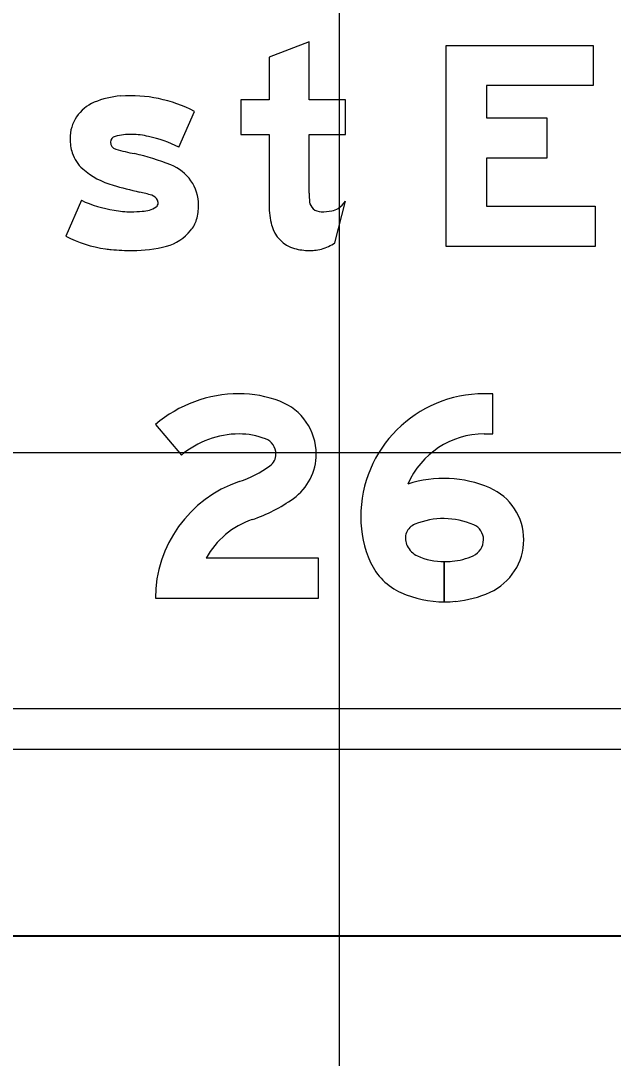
# Model space of a CAD drawing. Extents: x 2193008 to 2198143, y 1236112 to 1237864.
# Drawn here: x 2194586.369 to 2194588.82, y 1237299.598 to 1237303.894 of the extents above; entities that cross this region are included whole.
import ezdxf

# ---------------------------------------------------------------- set-up
doc = ezdxf.new("R2010")
doc.units = 0
for name, color, linetype in [('GSBWFILL', 7, 'Continuous'), ('GSCOLORFILL', 7, 'Continuous'), ('GSDIMS', 7, 'Continuous'), ('GSOUTLINE', 7, 'Continuous'), ('M-ROADS', 7, 'Continuous')]:
    doc.layers.add(name, color=color, linetype=linetype)

msp = doc.modelspace()

# ---------------------------------------------------------------- linework, layer by layer
at = {"layer": 'GSBWFILL'}
for p, q in [((2194587.0226, 1237303.37), (2194587.0873, 1237303.5184)), ((2194586.6201, 1237303.1504), (2194586.5554, 1237303.002)), ((2194587.6688, 1237302.9747), (2194587.7126, 1237303.1471)), ((2194586.5554, 1237303.002), (2194586.5554, 1237303.002))]:
    msp.add_line(p, q, dxfattribs=at)
for points in [[(2194587.5628, 1237303.1799), (2194587.5628, 1237303.4234), (2194587.7126, 1237303.4234), (2194587.7126, 1237303.567), (2194587.5628, 1237303.567), (2194587.5628, 1237303.8063), (2194587.3963, 1237303.7432), (2194587.3963, 1237303.567), (2194587.2797, 1237303.567), (2194587.2797, 1237303.4234), (2194587.3963, 1237303.4234), (2194587.3963, 1237303.1295)], [(2194588.2863, 1237302.1829), (2194588.3214, 1237302.1829), (2194588.3214, 1237302.3494), (2194588.2863, 1237302.3494)], [(2194586.9264, 1237302.2219), (2194587.0345, 1237302.0953)], [(2194586.9264, 1237301.5024), (2194587.6007, 1237301.5024), (2194587.6007, 1237301.6689), (2194587.1359, 1237301.6689)], [(2194588.1211, 1237301.4878), (2194588.1211, 1237301.6543)], [(2194588.1211, 1237301.6543), (2194588.1211, 1237301.4878)]]:
    msp.add_lwpolyline(points, dxfattribs=at)
msp.add_lwpolyline([(2194588.7366, 1237303.7917), (2194588.7366, 1237303.6252), (2194588.2954, 1237303.6252), (2194588.2954, 1237303.492), (2194588.5451, 1237303.492), (2194588.5451, 1237303.3255), (2194588.2954, 1237303.3255), (2194588.2954, 1237303.1257), (2194588.7449, 1237303.1257), (2194588.7449, 1237302.9592), (2194588.1289, 1237302.9592), (2194588.1289, 1237303.7917)], close=True, dxfattribs=at)
for centre, major_axis, ratio, start_param, end_param in [((2194586.8076, 1237303.2358), (0, 0.3474), 0.999992, 0.071378, 0.398007), ((2194586.8223, 1237303.0129), (0, 0.5707), 0.999992, 5.800291, 6.352301), ((2194586.7362, 1237303.4056), (0, 0.1632), 0.999992, 0.398006, 1.570796), ((2194586.768, 1237303.4056), (0, 0.1949), 0.999992, 1.570796, 1.879779), ((2194586.7655, 1237303.3907), (0, 0.025), 0.999992, 0.21891, 1.570796), ((2194586.7697, 1237303.3907), (0, 0.0291), 0.999992, 1.570796, 2.88808), ((2194586.8287, 1237303.1345), (0, 0.2889), 0.999992, 0, 0.239757), ((2194586.8287, 1237303.1499), (0, 0.2735), 0.999992, 6.027142, 6.283185), ((2194586.8095, 1237302.9698), (0, 0.4534), 0.999992, 5.793797, 6.086746), ((2194586.7211, 1237303.3906), (0, 0.1457), 0.999992, 1.879779, 2.42566), ((2194586.9489, 1237303.9559), (0, 0.6219), 0.999992, 2.83708, 2.965597), ((2194586.6223, 1237302.3827), (0, 0.9852), 0.999992, 5.901211, 6.060377), ((2194586.8383, 1237303.5253), (0, 0.3242), 0.999992, 2.42566, 2.869403), ((2194586.9259, 1237303.1296), (0, 0.179), 0.999992, 4.712389, 5.919951), ((2194587.3075, 1237305.1374), (0, 2.0032), 0.999992, 2.860128, 2.916667), ((2194586.6523, 1237302.31), (0, 0.8992), 0.999992, 5.990951, 6.04928), ((2194588.605, 1237303.1799), (0, 1.0423), 0.99999, 1.570796, 1.606005), ((2194586.8292, 1237303.598), (0, 0.4941), 0.999992, 2.70455, 2.991718), ((2194586.8973, 1237303.131), (0, 0.0424), 0.999992, 5.20773, 5.944931), ((2194586.9182, 1237303.1385), (0, 0.0193), 0.999992, 3.769232, 4.712389), ((2194586.9072, 1237303.1385), (0, 0.0302), 0.999992, 4.712389, 5.146352), ((2194587.6106, 1237303.1513), (0, 0.0479), 0.99999, 1.74085, 2.407828), ((2194587.603, 1237303.2288), (0, 0.1367), 0.99999, 3.756278, 4.071638), ((2194586.8258, 1237303.4815), (0, 0.3787), 0.999992, 2.95481, 3.141593), ((2194586.8258, 1237303.5782), (0, 0.4753), 0.999992, 3.141593, 3.238422), ((2194586.8686, 1237303.2178), (0, 0.1128), 0.999992, 3.169414, 3.711965), ((2194586.896, 1237303.1296), (0, 0.2089), 0.999992, 4.42655, 4.712389), ((2194587.7193, 1237303.1295), (0, 0.3231), 0.99999, 1.570796, 1.830698), ((2194587.6121, 1237303.1529), (0, 0.0501), 0.99999, 2.407828, 3.141593), ((2194587.6121, 1237303.3658), (0, 0.2629), 0.99999, 3.141593, 3.310762), ((2194587.6459, 1237303.1681), (0, 0.0624), 0.99999, 3.310762, 3.756278), ((2194586.9766, 1237303.1059), (0, 0.1249), 0.999992, 4.009587, 4.42655), ((2194587.5379, 1237303.0813), (0, 0.1353), 0.99999, 1.830698, 2.869526), ((2194586.7929, 1237303.4581), (0, 0.5142), 0.999992, 2.661561, 2.999689), ((2194586.9187, 1237303.1521), (0, 0.199), 0.999992, 3.41426, 4.020407), ((2194586.8311, 1237303.5086), (0, 0.566), 0.999992, 3.141593, 3.39368), ((2194587.5574, 1237303.1385), (0, 0.1981), 0.99999, 3.427755, 3.738844), ((2194586.7791, 1237303.3611), (0, 0.4163), 0.999992, 2.999689, 3.056979), ((2194586.8311, 1237303.9651), (0, 1.0225), 0.999992, 3.056204, 3.141593), ((2194587.5628, 1237303.1706), (0, 0.228), 0.99999, 2.869526, 3.141593), ((2194587.5628, 1237303.2709), (0, 0.3283), 0.99999, 3.141593, 3.205734), ((2194587.5751, 1237303.0783), (0, 0.1353), 0.99999, 3.205734, 3.427755), ((2194587.2722, 1237301.8169), (0, 0.5325), 0.999999, 0, 0.706804), ((2194587.2722, 1237301.8783), (0, 0.4712), 0.999999, 5.916094, 6.283185), ((2194587.3573, 1237302.0996), (0, 0.234), 0.999999, 4.712389, 5.916094), ((2194588.2863, 1237301.8387), (0, 0.5108), 0.999999, 0, 1.570796), ((2194587.2722, 1237301.8169), (0, 0.366), 0.999999, 0, 0.706804), ((2194587.2722, 1237301.8783), (0, 0.3047), 0.999999, 5.916094, 6.283185), ((2194587.3573, 1237302.0996), (0, 0.0675), 0.999999, 4.712389, 5.916094), ((2194588.2863, 1237301.8387), (0, 0.3443), 0.999999, 0, 1.161745), ((2194587.3651, 1237302.0996), (0, 0.0598), 0.999999, 3.765038, 4.712389), ((2194587.3651, 1237302.0996), (0, 0.2263), 0.999999, 3.765038, 4.712389), ((2194587.1185, 1237302.4426), (0, 0.4822), 0.999999, 3.468066, 3.765038), ((2194587.4368, 1237301.5024), (0, 0.5104), 0.999999, 0.326473, 1.570796), ((2194588.1184, 1237301.5191), (0, 0.4799), 0.999999, 5.875072, 6.596573), ((2194588.2161, 1237301.745), (0, 0.2338), 0.999999, 4.712389, 5.875072), ((2194587.1185, 1237302.4426), (0, 0.6487), 0.999999, 3.468066, 3.765038), ((2194588.1184, 1237301.5191), (0, 0.3134), 0.999999, 5.875072, 6.672982), ((2194587.4368, 1237301.5024), (0, 0.3439), 0.999999, 0.326473, 1.065428), ((2194588.2299, 1237301.8387), (0, 0.4543), 0.999999, 1.570796, 1.996105), ((2194588.0233, 1237301.7505), (0, 0.0632), 0.999999, 0.389797, 1.974401), ((2194588.2161, 1237301.745), (0, 0.0673), 0.999999, 4.712389, 5.875072), ((2194588.2299, 1237301.8387), (0, 0.2878), 0.999999, 1.974401, 1.996105), ((2194588.044, 1237301.7545), (0, 0.0837), 0.999999, 1.996105, 2.721836), ((2194588.2105, 1237301.745), (0, 0.0728), 0.999999, 3.571931, 4.712389), ((2194588.2105, 1237301.745), (0, 0.2393), 0.999999, 3.571931, 4.712389), ((2194588.1211, 1237301.9273), (0, 0.273), 0.999999, 2.721836, 3.141593), ((2194588.1309, 1237301.9184), (0, 0.2637), 0.999999, 3.228955, 3.571931), ((2194588.044, 1237301.7545), (0, 0.2502), 0.999999, 1.996105, 2.721836), ((2194588.1211, 1237302.0304), (0, 0.3761), 0.999999, 3.141703, 3.228955), ((2194588.1211, 1237301.9273), (0, 0.4395), 0.999999, 2.721836, 3.141593), ((2194588.1309, 1237301.9184), (0, 0.4302), 0.999999, 3.228955, 3.571931), ((2194588.1211, 1237302.0304), (0, 0.5426), 0.999999, 3.141669, 3.228955)]:
    msp.add_ellipse(centre, major_axis=major_axis, ratio=ratio, start_param=start_param, end_param=end_param, dxfattribs=at)
at = {"layer": 'GSCOLORFILL'}
for p, q in [((2194587.0226, 1237303.37), (2194587.0873, 1237303.5184)), ((2194586.6201, 1237303.1504), (2194586.5554, 1237303.002)), ((2194587.6688, 1237302.9747), (2194587.7126, 1237303.1471)), ((2194586.5554, 1237303.002), (2194586.5554, 1237303.002)), ((2194591.1013, 1237301.0445), (2194584.2765, 1237301.0445)), ((2194584.2765, 1237300.878), (2194591.1013, 1237300.878))]:
    msp.add_line(p, q, dxfattribs=at)
for points in [[(2194587.5628, 1237303.1799), (2194587.5628, 1237303.4234), (2194587.7126, 1237303.4234), (2194587.7126, 1237303.567), (2194587.5628, 1237303.567), (2194587.5628, 1237303.8063), (2194587.3963, 1237303.7432), (2194587.3963, 1237303.567), (2194587.2797, 1237303.567), (2194587.2797, 1237303.4234), (2194587.3963, 1237303.4234), (2194587.3963, 1237303.1295)], [(2194588.2863, 1237302.1829), (2194588.3214, 1237302.1829), (2194588.3214, 1237302.3494), (2194588.2863, 1237302.3494)], [(2194586.9264, 1237302.2219), (2194587.0345, 1237302.0953)], [(2194586.9264, 1237301.5024), (2194587.6007, 1237301.5024), (2194587.6007, 1237301.6689), (2194587.1359, 1237301.6689)], [(2194588.1211, 1237301.4878), (2194588.1211, 1237301.6543)], [(2194588.1211, 1237301.6543), (2194588.1211, 1237301.4878)]]:
    msp.add_lwpolyline(points, dxfattribs=at)
msp.add_lwpolyline([(2194588.7366, 1237303.7917), (2194588.7366, 1237303.6252), (2194588.2954, 1237303.6252), (2194588.2954, 1237303.492), (2194588.5451, 1237303.492), (2194588.5451, 1237303.3255), (2194588.2954, 1237303.3255), (2194588.2954, 1237303.1257), (2194588.7449, 1237303.1257), (2194588.7449, 1237302.9592), (2194588.1289, 1237302.9592), (2194588.1289, 1237303.7917)], close=True, dxfattribs=at)
for centre, major_axis, ratio, start_param, end_param in [((2194586.8076, 1237303.2358), (0, 0.3474), 0.999992, 0.071378, 0.398007), ((2194586.8223, 1237303.0129), (0, 0.5707), 0.999992, 5.800291, 6.352301), ((2194586.7362, 1237303.4056), (0, 0.1632), 0.999992, 0.398006, 1.570796), ((2194586.768, 1237303.4056), (0, 0.1949), 0.999992, 1.570796, 1.879779), ((2194586.7655, 1237303.3907), (0, 0.025), 0.999992, 0.21891, 1.570796), ((2194586.7697, 1237303.3907), (0, 0.0291), 0.999992, 1.570796, 2.88808), ((2194586.8287, 1237303.1345), (0, 0.2889), 0.999992, 0, 0.239757), ((2194586.8287, 1237303.1499), (0, 0.2735), 0.999992, 6.027142, 6.283185), ((2194586.8095, 1237302.9698), (0, 0.4534), 0.999992, 5.793797, 6.086746), ((2194586.7211, 1237303.3906), (0, 0.1457), 0.999992, 1.879779, 2.42566), ((2194586.9489, 1237303.9559), (0, 0.6219), 0.999992, 2.83708, 2.965597), ((2194586.6223, 1237302.3827), (0, 0.9852), 0.999992, 5.901211, 6.060377), ((2194586.8383, 1237303.5253), (0, 0.3242), 0.999992, 2.42566, 2.869403), ((2194586.9259, 1237303.1296), (0, 0.179), 0.999992, 4.712389, 5.919951), ((2194587.3075, 1237305.1374), (0, 2.0032), 0.999992, 2.860128, 2.916667), ((2194586.6523, 1237302.31), (0, 0.8992), 0.999992, 5.990951, 6.04928), ((2194588.605, 1237303.1799), (0, 1.0423), 0.99999, 1.570796, 1.606005), ((2194586.8292, 1237303.598), (0, 0.4941), 0.999992, 2.70455, 2.991718), ((2194586.8973, 1237303.131), (0, 0.0424), 0.999992, 5.20773, 5.944931), ((2194586.9182, 1237303.1385), (0, 0.0193), 0.999992, 3.769232, 4.712389), ((2194586.9072, 1237303.1385), (0, 0.0302), 0.999992, 4.712389, 5.146352), ((2194587.6106, 1237303.1513), (0, 0.0479), 0.99999, 1.74085, 2.407828), ((2194587.603, 1237303.2288), (0, 0.1367), 0.99999, 3.756278, 4.071638), ((2194586.8258, 1237303.4815), (0, 0.3787), 0.999992, 2.95481, 3.141593), ((2194586.8258, 1237303.5782), (0, 0.4753), 0.999992, 3.141593, 3.238422), ((2194586.8686, 1237303.2178), (0, 0.1128), 0.999992, 3.169414, 3.711965), ((2194586.896, 1237303.1296), (0, 0.2089), 0.999992, 4.42655, 4.712389), ((2194587.7193, 1237303.1295), (0, 0.3231), 0.99999, 1.570796, 1.830698), ((2194587.6121, 1237303.1529), (0, 0.0501), 0.99999, 2.407828, 3.141593), ((2194587.6121, 1237303.3658), (0, 0.2629), 0.99999, 3.141593, 3.310762), ((2194587.6459, 1237303.1681), (0, 0.0624), 0.99999, 3.310762, 3.756278), ((2194586.9766, 1237303.1059), (0, 0.1249), 0.999992, 4.009587, 4.42655), ((2194587.5379, 1237303.0813), (0, 0.1353), 0.99999, 1.830698, 2.869526), ((2194586.7929, 1237303.4581), (0, 0.5142), 0.999992, 2.661561, 2.999689), ((2194586.9187, 1237303.1521), (0, 0.199), 0.999992, 3.41426, 4.020407), ((2194586.8311, 1237303.5086), (0, 0.566), 0.999992, 3.141593, 3.39368), ((2194587.5574, 1237303.1385), (0, 0.1981), 0.99999, 3.427755, 3.738844), ((2194586.7791, 1237303.3611), (0, 0.4163), 0.999992, 2.999689, 3.056979), ((2194586.8311, 1237303.9651), (0, 1.0225), 0.999992, 3.056204, 3.141593), ((2194587.5628, 1237303.1706), (0, 0.228), 0.99999, 2.869526, 3.141593), ((2194587.5628, 1237303.2709), (0, 0.3283), 0.99999, 3.141593, 3.205734), ((2194587.5751, 1237303.0783), (0, 0.1353), 0.99999, 3.205734, 3.427755), ((2194587.2722, 1237301.8169), (0, 0.5325), 0.999999, 0, 0.706804), ((2194587.2722, 1237301.8783), (0, 0.4712), 0.999999, 5.916094, 6.283185), ((2194587.3573, 1237302.0996), (0, 0.234), 0.999999, 4.712389, 5.916094), ((2194588.2863, 1237301.8387), (0, 0.5108), 0.999999, 0, 1.570796), ((2194587.2722, 1237301.8169), (0, 0.366), 0.999999, 0, 0.706804), ((2194587.2722, 1237301.8783), (0, 0.3047), 0.999999, 5.916094, 6.283185), ((2194587.3573, 1237302.0996), (0, 0.0675), 0.999999, 4.712389, 5.916094), ((2194588.2863, 1237301.8387), (0, 0.3443), 0.999999, 0, 1.161745), ((2194587.3651, 1237302.0996), (0, 0.0598), 0.999999, 3.765038, 4.712389), ((2194587.3651, 1237302.0996), (0, 0.2263), 0.999999, 3.765038, 4.712389), ((2194587.1185, 1237302.4426), (0, 0.4822), 0.999999, 3.468066, 3.765038), ((2194587.4368, 1237301.5024), (0, 0.5104), 0.999999, 0.326473, 1.570796), ((2194588.1184, 1237301.5191), (0, 0.4799), 0.999999, 5.875072, 6.596573), ((2194588.2161, 1237301.745), (0, 0.2338), 0.999999, 4.712389, 5.875072), ((2194587.1185, 1237302.4426), (0, 0.6487), 0.999999, 3.468066, 3.765038), ((2194588.1184, 1237301.5191), (0, 0.3134), 0.999999, 5.875072, 6.672982), ((2194587.4368, 1237301.5024), (0, 0.3439), 0.999999, 0.326473, 1.065428), ((2194588.2299, 1237301.8387), (0, 0.4543), 0.999999, 1.570796, 1.996105), ((2194588.0233, 1237301.7505), (0, 0.0632), 0.999999, 0.389797, 1.974401), ((2194588.2161, 1237301.745), (0, 0.0673), 0.999999, 4.712389, 5.875072), ((2194588.2299, 1237301.8387), (0, 0.2878), 0.999999, 1.974401, 1.996105), ((2194588.044, 1237301.7545), (0, 0.0837), 0.999999, 1.996105, 2.721836), ((2194588.2105, 1237301.745), (0, 0.0728), 0.999999, 3.571931, 4.712389), ((2194588.2105, 1237301.745), (0, 0.2393), 0.999999, 3.571931, 4.712389), ((2194588.1211, 1237301.9273), (0, 0.273), 0.999999, 2.721836, 3.141593), ((2194588.1309, 1237301.9184), (0, 0.2637), 0.999999, 3.228955, 3.571931), ((2194588.044, 1237301.7545), (0, 0.2502), 0.999999, 1.996105, 2.721836), ((2194588.1211, 1237302.0304), (0, 0.3761), 0.999999, 3.141703, 3.228955), ((2194588.1211, 1237301.9273), (0, 0.4395), 0.999999, 2.721836, 3.141593), ((2194588.1309, 1237301.9184), (0, 0.4302), 0.999999, 3.228955, 3.571931), ((2194588.1211, 1237302.0304), (0, 0.5426), 0.999999, 3.141669, 3.228955)]:
    msp.add_ellipse(centre, major_axis=major_axis, ratio=ratio, start_param=start_param, end_param=end_param, dxfattribs=at)
at = {"layer": 'GSDIMS'}
for p, q in [((2194548.2266, 1237300.878), (2194591.9338, 1237300.878)), ((2194591.9338, 1237300.102), (2194583.4423, 1237300.102))]:
    msp.add_line(p, q, dxfattribs=at)
at = {"layer": 'GSOUTLINE'}
for p, q in [((2194587.0226, 1237303.37), (2194587.0873, 1237303.5184)), ((2194586.6201, 1237303.1504), (2194586.5554, 1237303.002)), ((2194587.6688, 1237302.9747), (2194587.7126, 1237303.1471)), ((2194586.5554, 1237303.002), (2194586.5554, 1237303.002))]:
    msp.add_line(p, q, dxfattribs=at)
for points in [[(2194587.5628, 1237303.1799), (2194587.5628, 1237303.4234), (2194587.7126, 1237303.4234), (2194587.7126, 1237303.567), (2194587.5628, 1237303.567), (2194587.5628, 1237303.8063), (2194587.3963, 1237303.7432), (2194587.3963, 1237303.567), (2194587.2797, 1237303.567), (2194587.2797, 1237303.4234), (2194587.3963, 1237303.4234), (2194587.3963, 1237303.1295)], [(2194588.2863, 1237302.1829), (2194588.3214, 1237302.1829), (2194588.3214, 1237302.3494), (2194588.2863, 1237302.3494)], [(2194586.9264, 1237302.2219), (2194587.0345, 1237302.0953)], [(2194586.9264, 1237301.5024), (2194587.6007, 1237301.5024), (2194587.6007, 1237301.6689), (2194587.1359, 1237301.6689)]]:
    msp.add_lwpolyline(points, dxfattribs=at)
msp.add_lwpolyline([(2194588.7366, 1237303.7917), (2194588.7366, 1237303.6252), (2194588.2954, 1237303.6252), (2194588.2954, 1237303.492), (2194588.5451, 1237303.492), (2194588.5451, 1237303.3255), (2194588.2954, 1237303.3255), (2194588.2954, 1237303.1257), (2194588.7449, 1237303.1257), (2194588.7449, 1237302.9592), (2194588.1289, 1237302.9592), (2194588.1289, 1237303.7917)], close=True, dxfattribs=at)
for centre, major_axis, ratio, start_param, end_param in [((2194586.8076, 1237303.2358), (0, 0.3474), 0.999992, 0.071378, 0.398007), ((2194586.8223, 1237303.0129), (0, 0.5707), 0.999992, 5.800291, 6.352301), ((2194586.7362, 1237303.4056), (0, 0.1632), 0.999992, 0.398006, 1.570796), ((2194586.768, 1237303.4056), (0, 0.1949), 0.999992, 1.570796, 1.879779), ((2194586.7655, 1237303.3907), (0, 0.025), 0.999992, 0.21891, 1.570796), ((2194586.7697, 1237303.3907), (0, 0.0291), 0.999992, 1.570796, 2.88808), ((2194586.8287, 1237303.1345), (0, 0.2889), 0.999992, 0, 0.239757), ((2194586.8287, 1237303.1499), (0, 0.2735), 0.999992, 6.027142, 6.283185), ((2194586.8095, 1237302.9698), (0, 0.4534), 0.999992, 5.793797, 6.086746), ((2194586.7211, 1237303.3906), (0, 0.1457), 0.999992, 1.879779, 2.42566), ((2194586.9489, 1237303.9559), (0, 0.6219), 0.999992, 2.83708, 2.965597), ((2194586.6223, 1237302.3827), (0, 0.9852), 0.999992, 5.901211, 6.060377), ((2194586.8383, 1237303.5253), (0, 0.3242), 0.999992, 2.42566, 2.869403), ((2194586.9259, 1237303.1296), (0, 0.179), 0.999992, 4.712389, 5.919951), ((2194587.3075, 1237305.1374), (0, 2.0032), 0.999992, 2.860128, 2.916667), ((2194586.6523, 1237302.31), (0, 0.8992), 0.999992, 5.990951, 6.04928), ((2194588.605, 1237303.1799), (0, 1.0423), 0.99999, 1.570796, 1.606005), ((2194586.8292, 1237303.598), (0, 0.4941), 0.999992, 2.70455, 2.991718), ((2194586.8973, 1237303.131), (0, 0.0424), 0.999992, 5.20773, 5.944931), ((2194586.9182, 1237303.1385), (0, 0.0193), 0.999992, 3.769232, 4.712389), ((2194586.9072, 1237303.1385), (0, 0.0302), 0.999992, 4.712389, 5.146352), ((2194587.6106, 1237303.1513), (0, 0.0479), 0.99999, 1.74085, 2.407828), ((2194587.603, 1237303.2288), (0, 0.1367), 0.99999, 3.756278, 4.071638), ((2194586.8258, 1237303.4815), (0, 0.3787), 0.999992, 2.95481, 3.141593), ((2194586.8258, 1237303.5782), (0, 0.4753), 0.999992, 3.141593, 3.238422), ((2194586.8686, 1237303.2178), (0, 0.1128), 0.999992, 3.169414, 3.711965), ((2194586.896, 1237303.1296), (0, 0.2089), 0.999992, 4.42655, 4.712389), ((2194587.7193, 1237303.1295), (0, 0.3231), 0.99999, 1.570796, 1.830698), ((2194587.6121, 1237303.1529), (0, 0.0501), 0.99999, 2.407828, 3.141593), ((2194587.6121, 1237303.3658), (0, 0.2629), 0.99999, 3.141593, 3.310762), ((2194587.6459, 1237303.1681), (0, 0.0624), 0.99999, 3.310762, 3.756278), ((2194586.9766, 1237303.1059), (0, 0.1249), 0.999992, 4.009587, 4.42655), ((2194587.5379, 1237303.0813), (0, 0.1353), 0.99999, 1.830698, 2.869526), ((2194586.7929, 1237303.4581), (0, 0.5142), 0.999992, 2.661561, 2.999689), ((2194586.9187, 1237303.1521), (0, 0.199), 0.999992, 3.41426, 4.020407), ((2194586.8311, 1237303.5086), (0, 0.566), 0.999992, 3.141593, 3.39368), ((2194587.5574, 1237303.1385), (0, 0.1981), 0.99999, 3.427755, 3.738844), ((2194586.7791, 1237303.3611), (0, 0.4163), 0.999992, 2.999689, 3.056979), ((2194586.8311, 1237303.9651), (0, 1.0225), 0.999992, 3.056204, 3.141593), ((2194587.5628, 1237303.1706), (0, 0.228), 0.99999, 2.869526, 3.141593), ((2194587.5628, 1237303.2709), (0, 0.3283), 0.99999, 3.141593, 3.205734), ((2194587.5751, 1237303.0783), (0, 0.1353), 0.99999, 3.205734, 3.427755), ((2194587.2722, 1237301.8169), (0, 0.5325), 0.999999, 0, 0.706804), ((2194587.2722, 1237301.8783), (0, 0.4712), 0.999999, 5.916094, 6.283185), ((2194587.3573, 1237302.0996), (0, 0.234), 0.999999, 4.712389, 5.916094), ((2194588.2863, 1237301.8387), (0, 0.5108), 0.999999, 0, 1.570796), ((2194587.2722, 1237301.8169), (0, 0.366), 0.999999, 0, 0.706804), ((2194587.2722, 1237301.8783), (0, 0.3047), 0.999999, 5.916094, 6.283185), ((2194587.3573, 1237302.0996), (0, 0.0675), 0.999999, 4.712389, 5.916094), ((2194588.2863, 1237301.8387), (0, 0.3443), 0.999999, 0, 1.161745), ((2194587.3651, 1237302.0996), (0, 0.0598), 0.999999, 3.765038, 4.712389), ((2194587.3651, 1237302.0996), (0, 0.2263), 0.999999, 3.765038, 4.712389), ((2194587.1185, 1237302.4426), (0, 0.4822), 0.999999, 3.468066, 3.765038), ((2194587.4368, 1237301.5024), (0, 0.5104), 0.999999, 0.326473, 1.570796), ((2194588.1184, 1237301.5191), (0, 0.4799), 0.999999, 5.875072, 6.596573), ((2194588.2161, 1237301.745), (0, 0.2338), 0.999999, 4.712389, 5.875072), ((2194587.1185, 1237302.4426), (0, 0.6487), 0.999999, 3.468066, 3.765038), ((2194588.1184, 1237301.5191), (0, 0.3134), 0.999999, 5.875072, 6.672982), ((2194587.4368, 1237301.5024), (0, 0.3439), 0.999999, 0.326473, 1.065428), ((2194588.2299, 1237301.8387), (0, 0.4543), 0.999999, 1.570796, 1.996105), ((2194588.0233, 1237301.7505), (0, 0.0632), 0.999999, 0.389797, 1.974401), ((2194588.2161, 1237301.745), (0, 0.0673), 0.999999, 4.712389, 5.875072), ((2194588.2299, 1237301.8387), (0, 0.2878), 0.999999, 1.974401, 1.996105), ((2194588.044, 1237301.7545), (0, 0.0837), 0.999999, 1.996105, 2.721836), ((2194588.2105, 1237301.745), (0, 0.0728), 0.999999, 3.571931, 4.712389), ((2194588.2105, 1237301.745), (0, 0.2393), 0.999999, 3.571931, 4.712389), ((2194588.1211, 1237301.9273), (0, 0.273), 0.999999, 2.721836, 3.141593), ((2194588.1309, 1237301.9184), (0, 0.2637), 0.999999, 3.228955, 3.571931), ((2194588.044, 1237301.7545), (0, 0.2502), 0.999999, 1.996105, 2.721836), ((2194588.1211, 1237302.0304), (0, 0.3761), 0.999999, 3.141593, 3.228955), ((2194588.1211, 1237301.9273), (0, 0.4395), 0.999999, 2.721836, 3.141593), ((2194588.1309, 1237301.9184), (0, 0.4302), 0.999999, 3.228955, 3.571931), ((2194588.1211, 1237302.0304), (0, 0.5426), 0.999999, 3.141593, 3.228955)]:
    msp.add_ellipse(centre, major_axis=major_axis, ratio=ratio, start_param=start_param, end_param=end_param, dxfattribs=at)
at = {"layer": 'M-ROADS'}
for p, q in [((2194587.6881, 1237258.1062), (2194587.6881, 1237318.1062)), ((2194547.6881, 1237302.1062), (2194677.6881, 1237302.1062)), ((2194547.6881, 1237300.1062), (2194677.6881, 1237300.1062))]:
    msp.add_line(p, q, dxfattribs=at)

doc.saveas('drawing.dxf')
